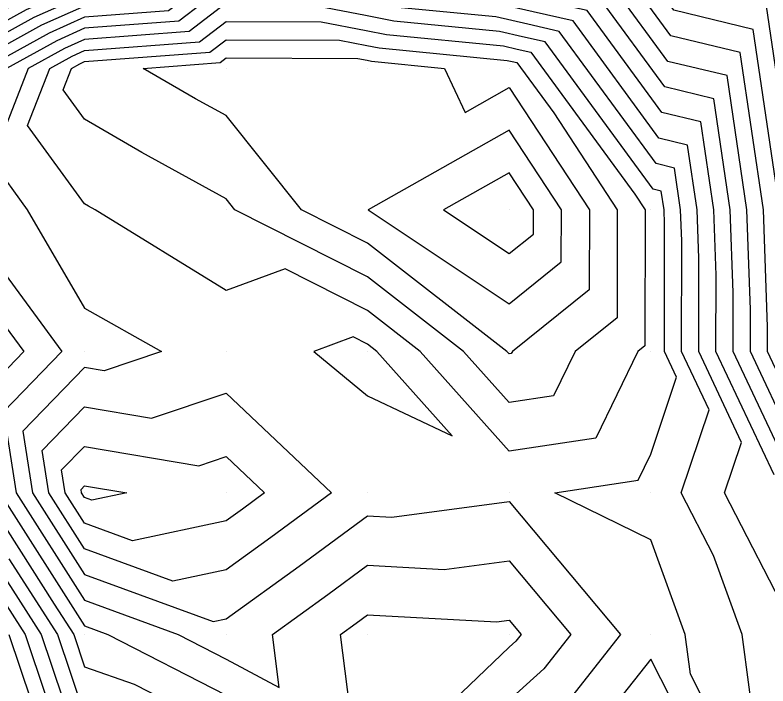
# Model space of a CAD drawing. Extents: x 2188792 to 2191981, y 386090 to 389710.
# Drawn here: x 2191185.3 to 2191238.5, y 389186.7 to 389234.1 of the extents above; entities that cross this region are included whole.
import ezdxf

# ---------------------------------------------------------------- set-up
doc = ezdxf.new("R2010")
doc.units = 0
for name, color, linetype in [('DTM Contours Major', 7, 'Continuous'), ('DTM Contours Minor', 7, 'Continuous'), ('Exist DTM QL2 LIDAR Elevation Point', 7, 'Continuous')]:
    doc.layers.add(name, color=color, linetype=linetype)

msp = doc.modelspace()

# ---------------------------------------------------------------- linework, layer by layer
at = {"layer": 'DTM Contours Major'}
for points in [[(2191240.225, 389201.465), (2191236.053, 389210.315), (2191236.058, 389214.481), (2191235.847, 389220.315), (2191234.69, 389228.166), (2191231.23, 389229.004), (2191226.737, 389235.135), (2191222.655, 389236.065), (2191218.488, 389237.014), (2191214.171, 389237.438), (2191209.915, 389238.257), (2191200.464, 389240.075), (2191200.221, 389240.076), (2191194.692, 389235.846), (2191190.22, 389235.505), (2191186.638, 389233.899), (2191180.22, 389230.384)], [(2191189.352, 389231.185), (2191190.22, 389231.574), (2191198.345, 389232.193), (2191200.221, 389233.628), (2191206.938, 389233.601), (2191210.119, 389232.989), (2191211.551, 389232.713), (2191219.813, 389231.901), (2191220.799, 389231.677), (2191221.765, 389231.457), (2191229.114, 389221.425), (2191229.842, 389220.315), (2191229.821, 389210.718), (2191229.318, 389210.315), (2191226.345, 389204.193), (2191220.223, 389203.26), (2191213.936, 389210.315), (2191210.222, 389213.196), (2191204.394, 389216.142), (2191200.221, 389214.615), (2191190.972, 389220.315), (2191190.488, 389220.583), (2191190.22, 389220.737), (2191186.188, 389226.284), (2191187.766, 389230.316), (2191189.352, 389231.185)], [(2191187.693, 389200.313), (2191187.228, 389203.306), (2191190.22, 389206.389), (2191194.949, 389205.586), (2191200.221, 389207.374), (2191207.677, 389200.313), (2191203.383, 389197.152), (2191200.221, 389194.878), (2191196.451, 389194.083), (2191190.22, 389196.357), (2191187.693, 389200.313)], [(2191184.875, 389195.658), (2191188.307, 389190.313), (2191190.22, 389184.623)], [(2191234.425, 389180.312), (2191230.224, 389188.558), (2191226.593, 389183.943)]]:
    msp.add_lwpolyline(points, dxfattribs=at)
at = {"layer": 'DTM Contours Minor'}
for points in [[(2191270.228, 389200.121), (2191263.224, 389197.317), (2191260.227, 389196.47), (2191254.027, 389200.313), (2191250.226, 389203.769), (2191242.209, 389210.315), (2191243.868, 389213.958), (2191242.287, 389220.315), (2191241.101, 389222.135), (2191240.212, 389222.443), (2191238.406, 389234.699), (2191232.066, 389236.234), (2191230.715, 389238.078), (2191224.139, 389239.575), (2191217.428, 389241.103), (2191216.267, 389241.218), (2191209.751, 389242.472), (2191207.102, 389242.981), (2191200.059, 389242.49), (2191193.795, 389240.317), (2191191.77, 389238.768), (2191190.22, 389238.65), (2191184.467, 389236.07)], [(2191270.228, 389197.995), (2191264.742, 389195.799), (2191260.227, 389194.523), (2191250.886, 389200.313), (2191250.226, 389200.913), (2191246.96, 389203.58), (2191240.225, 389209.198), (2191239.699, 389210.315), (2191239.7, 389210.84), (2191239.356, 389220.315), (2191237.477, 389233.066), (2191231.857, 389234.426), (2191229.72, 389237.343), (2191223.768, 389238.698), (2191217.693, 389240.081), (2191215.743, 389240.273), (2191209.792, 389241.418), (2191205.297, 389242.283), (2191200.102, 389241.92), (2191195.481, 389240.317), (2191192.5, 389238.038), (2191190.22, 389237.864), (2191185.01, 389235.527)], [(2191240.225, 389206.62), (2191238.484, 389210.315), (2191238.486, 389212.054), (2191238.186, 389220.315), (2191236.548, 389231.432), (2191231.648, 389232.619), (2191228.726, 389236.607), (2191223.397, 389237.82), (2191217.958, 389239.058), (2191215.219, 389239.328), (2191209.833, 389240.365), (2191203.492, 389241.584), (2191200.144, 389241.35), (2191197.166, 389240.317), (2191193.231, 389237.307), (2191190.22, 389237.078), (2191185.552, 389234.985), (2191180.22, 389232.064)], [(2191240.225, 389204.042), (2191237.268, 389210.315), (2191237.272, 389213.268), (2191237.017, 389220.315), (2191235.619, 389229.799), (2191231.439, 389230.811), (2191227.732, 389235.871), (2191223.026, 389236.943), (2191218.223, 389238.036), (2191214.695, 389238.383), (2191209.874, 389239.311), (2191201.688, 389240.885), (2191200.187, 389240.78), (2191198.852, 389240.317), (2191193.961, 389236.576), (2191190.22, 389236.292), (2191186.095, 389234.442), (2191180.22, 389231.224)], [(2191238.952, 389201.586), (2191234.837, 389210.315), (2191234.845, 389215.695), (2191234.677, 389220.315), (2191233.761, 389226.532), (2191231.02, 389227.196), (2191225.743, 389234.4), (2191222.283, 389235.187), (2191218.753, 389235.991), (2191213.647, 389236.493), (2191209.955, 389237.204), (2191201.759, 389238.78), (2191200.221, 389238.786), (2191195.423, 389235.115), (2191190.22, 389234.719), (2191187.181, 389233.356), (2191181.629, 389230.316)], [(2191260.227, 389184.452), (2191253.189, 389187.35), (2191250.226, 389182.618), (2191241.475, 389190.313), (2191240.471, 389190.558), (2191240.225, 389191.032), (2191235.45, 389200.313), (2191236.653, 389203.886), (2191233.622, 389210.315), (2191233.631, 389216.909), (2191233.507, 389220.315), (2191232.832, 389224.899), (2191230.811, 389225.388), (2191224.748, 389233.664), (2191221.912, 389234.31), (2191219.018, 389234.969), (2191213.123, 389235.548), (2191209.996, 389236.15), (2191203.054, 389237.485), (2191200.221, 389237.497), (2191196.153, 389234.385), (2191190.22, 389233.933), (2191187.724, 389232.813), (2191183.163, 389230.316)], [(2191237.673, 389182.863), (2191236.688, 389190.313), (2191234.656, 389195.881), (2191232.376, 389200.313), (2191234.353, 389206.186), (2191232.407, 389210.315), (2191232.417, 389218.123), (2191232.337, 389220.315), (2191231.903, 389223.266), (2191230.602, 389223.581), (2191223.754, 389232.928), (2191221.541, 389233.432), (2191219.283, 389233.946), (2191212.599, 389234.603), (2191210.037, 389235.096), (2191204.349, 389236.19), (2191200.221, 389236.207), (2191196.884, 389233.654), (2191190.22, 389233.147), (2191188.266, 389232.27), (2191184.698, 389230.316)], [(2191200.221, 389234.918), (2191197.614, 389232.923), (2191190.22, 389232.361), (2191188.809, 389231.728), (2191186.232, 389230.316), (2191183.667, 389223.763), (2191186.174, 389220.315), (2191190.22, 389213.373), (2191195.645, 389210.315), (2191191.594, 389208.941), (2191190.22, 389209.174), (2191185.856, 389204.678), (2191186.535, 389200.313), (2191190.22, 389194.543), (2191199.307, 389191.227), (2191200.221, 389191.419), (2191205.395, 389195.14), (2191210.222, 389198.694), (2191211.936, 389198.6), (2191220.223, 389199.714), (2191228.093, 389190.313), (2191224.628, 389185.908)], [(2191236.699, 389180.312), (2191233.038, 389187.499), (2191232.666, 389190.313), (2191230.224, 389197.006), (2191223.452, 389200.313), (2191229.329, 389201.209), (2191230.224, 389203.052), (2191232.054, 389208.485), (2191231.191, 389210.315), (2191231.203, 389219.336), (2191231.168, 389220.315), (2191230.974, 389221.633), (2191230.393, 389221.773), (2191222.759, 389232.193), (2191221.17, 389232.554), (2191219.548, 389232.924), (2191212.075, 389233.658), (2191210.078, 389234.043), (2191205.643, 389234.895)], [(2191189.895, 389230.642), (2191190.22, 389230.788), (2191199.075, 389231.462), (2191200.221, 389232.339), (2191208.233, 389232.306), (2191210.16, 389231.935), (2191211.027, 389231.768), (2191220.078, 389230.879), (2191220.427, 389230.799), (2191220.77, 389230.721), (2191223.378, 389227.162), (2191227.866, 389220.315), (2191227.849, 389212.69), (2191224.885, 389210.315), (2191223.361, 389207.177), (2191220.223, 389206.699), (2191217.001, 389210.315), (2191210.222, 389215.574), (2191200.845, 389220.315), (2191200.221, 389221.094), (2191194.277, 389224.372), (2191190.22, 389226.724), (2191188.708, 389228.804), (2191189.3, 389230.316), (2191189.895, 389230.642)], [(2191199.806, 389230.732), (2191200.221, 389231.049), (2191209.528, 389231.011), (2191210.2, 389230.882), (2191210.503, 389230.823), (2191215.661, 389230.316), (2191217.107, 389227.2), (2191220.223, 389228.96), (2191225.89, 389220.315), (2191225.877, 389214.661), (2191220.452, 389210.315), (2191220.377, 389210.161), (2191220.223, 389210.137), (2191220.065, 389210.315), (2191210.222, 389217.952), (2191205.548, 389220.315), (2191200.221, 389226.974), (2191198.067, 389228.162), (2191194.351, 389230.316), (2191199.806, 389230.732)], [(2191223.906, 389216.633), (2191223.914, 389220.315), (2191220.223, 389225.945), (2191210.254, 389220.315), (2191220.223, 389213.683), (2191223.906, 389216.633)], [(2191221.934, 389218.605), (2191221.938, 389220.315), (2191220.223, 389222.931), (2191215.593, 389220.315), (2191220.223, 389217.235), (2191221.934, 389218.605)], [(2191180.22, 389218.01), (2191185.921, 389210.315), (2191183.113, 389207.421)], [(2191184.059, 389216.476), (2191188.624, 389210.315), (2191184.485, 389206.049), (2191185.377, 389200.313), (2191190.22, 389192.729), (2191196.842, 389190.313), (2191200.221, 389188.576), (2191203.973, 389186.561), (2191203.493, 389190.313), (2191207.408, 389193.127), (2191210.222, 389195.2), (2191215.634, 389194.902), (2191220.223, 389195.519), (2191224.581, 389190.313), (2191222.662, 389187.874), (2191220.223, 389185.659)], [(2191216.189, 389204.348), (2191210.871, 389210.315), (2191210.222, 389210.817), (2191209.205, 389211.332), (2191206.425, 389210.315), (2191210.222, 389207.181), (2191216.189, 389204.348)], [(2191188.852, 389200.313), (2191188.6, 389201.934), (2191190.22, 389203.604), (2191198.304, 389202.231), (2191200.221, 389202.881), (2191202.933, 389200.313), (2191201.371, 389199.164), (2191200.221, 389198.337), (2191193.595, 389196.939), (2191190.22, 389198.171), (2191188.852, 389200.313)], [(2191190.01, 389200.313), (2191189.972, 389200.562), (2191190.22, 389200.819), (2191193.196, 389200.313), (2191190.739, 389199.795), (2191190.22, 389199.984), (2191190.01, 389200.313)], [(2191183.06, 389200.313), (2191188.081, 389192.453), (2191189.455, 389190.313), (2191190.22, 389188.035), (2191193.727, 389186.806), (2191200.221, 389183.469)], [(2191184.218, 389200.313), (2191190.22, 389190.916), (2191191.873, 389190.313), (2191200.221, 389186.023)], [(2191180.22, 389199.334), (2191186.013, 389190.313), (2191188.947, 389181.585)], [(2191181.669, 389198.864), (2191187.16, 389190.313), (2191190.22, 389181.211)], [(2191209.491, 389181.043), (2191208.303, 389190.313), (2191209.42, 389191.115), (2191210.222, 389191.707), (2191219.332, 389191.204), (2191220.223, 389191.324), (2191221.07, 389190.313), (2191220.697, 389189.839), (2191220.223, 389189.409), (2191210.74, 389180.312)], [(2191184.865, 389190.313), (2191187.219, 389183.313)]]:
    msp.add_lwpolyline(points, dxfattribs=at)
at = {"layer": 'Exist DTM QL2 LIDAR Elevation Point'}
for p, q in [((2191190.22, 389230.316), (2191190.22, 389230.316)), ((2191200.221, 389230.316), (2191200.221, 389230.316)), ((2191210.222, 389230.316), (2191210.222, 389230.316)), ((2191220.223, 389230.316), (2191220.223, 389230.316)), ((2191190.22, 389220.315), (2191190.22, 389220.315)), ((2191200.221, 389220.315), (2191200.221, 389220.315)), ((2191210.222, 389220.315), (2191210.222, 389220.315)), ((2191220.223, 389220.315), (2191220.223, 389220.315)), ((2191230.224, 389220.315), (2191230.224, 389220.315)), ((2191190.22, 389210.315), (2191190.22, 389210.315)), ((2191200.221, 389210.315), (2191200.221, 389210.315)), ((2191210.222, 389210.315), (2191210.222, 389210.315)), ((2191220.223, 389210.315), (2191220.223, 389210.315)), ((2191230.224, 389210.315), (2191230.224, 389210.315)), ((2191190.22, 389200.313), (2191190.22, 389200.313)), ((2191200.221, 389200.313), (2191200.221, 389200.313)), ((2191210.222, 389200.313), (2191210.222, 389200.313)), ((2191220.223, 389200.313), (2191220.223, 389200.313)), ((2191230.224, 389200.313), (2191230.224, 389200.313)), ((2191190.22, 389190.313), (2191190.22, 389190.313)), ((2191200.221, 389190.313), (2191200.221, 389190.313)), ((2191210.222, 389190.313), (2191210.222, 389190.313)), ((2191220.223, 389190.313), (2191220.223, 389190.313)), ((2191230.224, 389190.313), (2191230.224, 389190.313))]:
    msp.add_line(p, q, dxfattribs=at)

doc.saveas('drawing.dxf')
